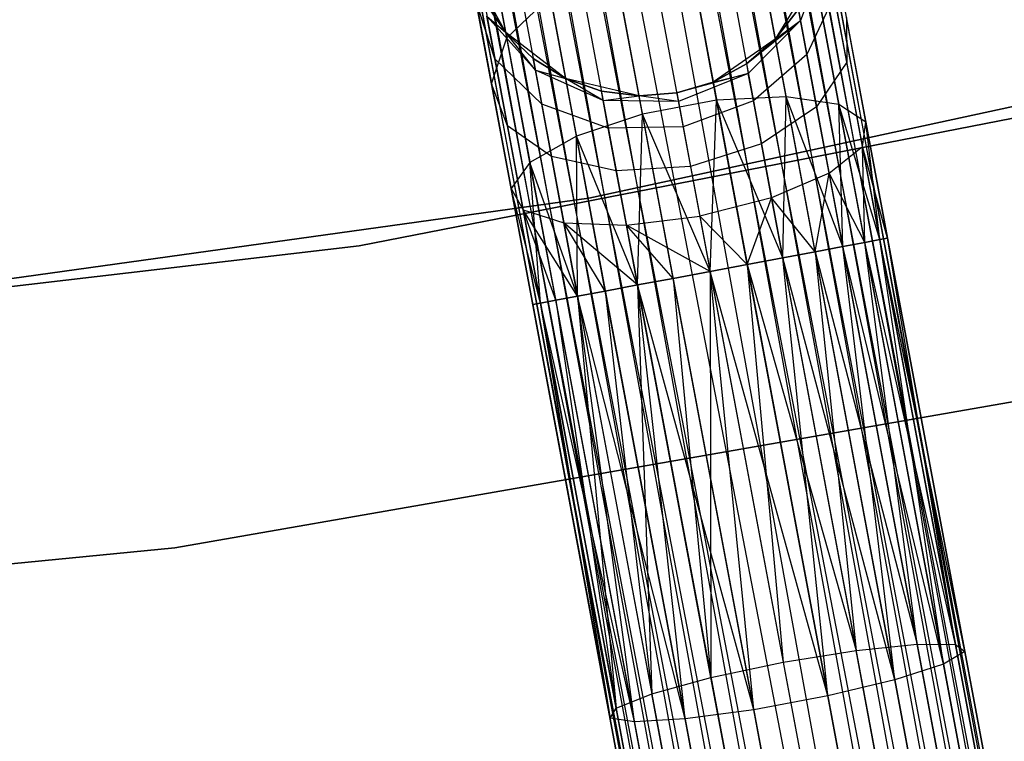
# Model space of a CAD drawing. Extents: x -102 to 102, y -101 to 102.
# Tile 280 of 481: x 7.7 to 13.13, y -63.99 to -60.02. Entities that reach past the tile are written whole.
import ezdxf

# ---------------------------------------------------------------- set-up
doc = ezdxf.new("R2010")
doc.units = 0
doc.header["$LTSCALE"] = 25.4
doc.layers.get('0').update_dxf_attribs({"linetype": 'CONTINUOUS'})

# ---------------------------------------------------------------- blocks, each defined once
blk = doc.blocks.new('NL2500011659_STL')
at = {"color": 0}
for p, q in [((15.8272, -79.0952, -7.3955), (8.9158, -42.3587, -7.191)), ((8.9158, -42.3587, -7.191), (15.7009, -79.1189, -7)), ((8.9158, -42.3587, -7.191), (15.7009, -79.1189, -7)), ((15.8272, -79.0952, -7.3955), (8.9158, -42.3587, -7.191)), ((8.9158, -42.3587, -7.809), (15.7845, -79.1032, -7.809)), ((8.9158, -42.3587, -7.809), (15.7845, -79.1032, -7.809)), ((8.9585, -42.3508, -7.3955), (15.8272, -79.0952, -7.3955)), ((8.9585, -42.3508, -7.6045), (15.8272, -79.0952, -7.3955)), ((15.7845, -79.1032, -7.809), (8.9585, -42.3508, -7.6045)), ((8.9585, -42.3508, -7.6045), (15.8272, -79.0952, -7.3955)), ((8.9585, -42.3508, -7.3955), (15.8272, -79.0952, -7.3955)), ((15.7845, -79.1032, -7.809), (8.9585, -42.3508, -7.6045)), ((8.5587, -42.4255, -6.691), (15.4274, -79.17, -6.691)), ((8.5587, -42.4255, -6.691), (15.4274, -79.17, -6.691)), ((15.2494, -79.2032, -8.4135), (8.5587, -42.4255, -8.309)), ((8.5587, -42.4255, -8.309), (15.5801, -79.1414, -8.1691)), ((8.5587, -42.4255, -8.309), (15.5801, -79.1414, -8.1691)), ((15.2494, -79.2032, -8.4135), (8.5587, -42.4255, -8.309)), ((15.7009, -79.1189, -7), (8.7114, -42.3969, -6.8309)), ((8.7114, -42.3969, -6.8309), (15.4274, -79.17, -6.691)), ((8.7114, -42.3969, -6.8309), (15.4274, -79.17, -6.691)), ((15.7009, -79.1189, -7), (8.7114, -42.3969, -6.8309)), ((8.7114, -42.3969, -8.1691), (15.5801, -79.1414, -8.1691)), ((8.7114, -42.3969, -8.1691), (15.5801, -79.1414, -8.1691)), ((8.8322, -42.3744, -7), (15.7009, -79.1189, -7)), ((8.8322, -42.3744, -7), (15.7009, -79.1189, -7)), ((15.5801, -79.1414, -8.1691), (8.8322, -42.3744, -8)), ((8.8322, -42.3744, -8), (15.7845, -79.1032, -7.809)), ((8.8322, -42.3744, -8), (15.7845, -79.1032, -7.809)), ((15.5801, -79.1414, -8.1691), (8.8322, -42.3744, -8)), ((15.4274, -79.17, -6.691), (8.3807, -42.4588, -6.5865)), ((8.3807, -42.4588, -6.5865), (15.054, -79.2398, -6.5218)), ((8.3807, -42.4588, -6.5865), (15.054, -79.2398, -6.5218)), ((15.4274, -79.17, -6.691), (8.3807, -42.4588, -6.5865)), ((8.3807, -42.4588, -8.4135), (15.2494, -79.2032, -8.4135)), ((8.3807, -42.4588, -8.4135), (15.2494, -79.2032, -8.4135)), ((7.9809, -42.5335, -6.5), (14.8496, -79.278, -6.5)), ((7.9809, -42.5335, -6.5), (14.8496, -79.278, -6.5)), ((7.9809, -42.5335, -8.5), (14.8496, -79.278, -8.5)), ((7.9809, -42.5335, -8.5), (14.8496, -79.278, -8.5)), ((8.1853, -42.4953, -6.5218), (15.054, -79.2398, -6.5218)), ((8.1853, -42.4953, -6.5218), (15.054, -79.2398, -6.5218)), ((8.1853, -42.4953, -8.4782), (14.8496, -79.278, -8.5)), ((8.1853, -42.4953, -8.4782), (14.8496, -79.278, -8.5)), ((8.1853, -42.4953, -8.4782), (15.2494, -79.2032, -8.4135)), ((8.1853, -42.4953, -8.4782), (15.2494, -79.2032, -8.4135)), ((14.4498, -79.3527, -8.4135), (7.7765, -42.5717, -8.4782)), ((7.7765, -42.5717, -8.4782), (14.8496, -79.278, -8.5)), ((14.4498, -79.3527, -8.4135), (7.7765, -42.5717, -8.4782)), ((7.7765, -42.5717, -6.5218), (14.6453, -79.3162, -6.5218)), ((7.7765, -42.5717, -6.5218), (14.6453, -79.3162, -6.5218)), ((7.7765, -42.5717, -8.4782), (14.8496, -79.278, -8.5)), ((14.1191, -79.4145, -8.1691), (7.4031, -42.6415, -8.309)), ((7.4031, -42.6415, -8.309), (14.4498, -79.3527, -8.4135)), ((7.4031, -42.6415, -8.309), (14.4498, -79.3527, -8.4135)), ((14.1191, -79.4145, -8.1691), (7.4031, -42.6415, -8.309)), ((7.4031, -42.6415, -6.691), (14.2719, -79.386, -6.691)), ((7.4031, -42.6415, -6.691), (14.2719, -79.386, -6.691)), ((7.5811, -42.6082, -8.4135), (14.4498, -79.3527, -8.4135)), ((7.5811, -42.6082, -8.4135), (14.4498, -79.3527, -8.4135)), ((14.6453, -79.3162, -6.5218), (7.5811, -42.6082, -6.5865)), ((7.5811, -42.6082, -6.5865), (14.2719, -79.386, -6.691)), ((7.5811, -42.6082, -6.5865), (14.2719, -79.386, -6.691)), ((14.6453, -79.3162, -6.5218), (7.5811, -42.6082, -6.5865)), ((13.9148, -79.4527, -7.809), (7.1296, -42.6926, -8)), ((7.1296, -42.6926, -8), (14.1191, -79.4145, -8.1691)), ((7.1296, -42.6926, -8), (14.1191, -79.4145, -8.1691)), ((13.9148, -79.4527, -7.809), (7.1296, -42.6926, -8)), ((7.1296, -42.6926, -7), (13.9984, -79.4371, -7)), ((7.1296, -42.6926, -7), (13.9984, -79.4371, -7)), ((7.2504, -42.67, -8.1691), (14.1191, -79.4145, -8.1691)), ((7.2504, -42.67, -8.1691), (14.1191, -79.4145, -8.1691)), ((14.2719, -79.386, -6.691), (7.2504, -42.67, -6.8309)), ((7.2504, -42.67, -6.8309), (13.9984, -79.4371, -7)), ((7.2504, -42.67, -6.8309), (13.9984, -79.4371, -7)), ((14.2719, -79.386, -6.691), (7.2504, -42.67, -6.8309)), ((13.872, -79.4607, -7.3955), (7.0033, -42.7162, -7.6045)), ((7.0033, -42.7162, -7.3955), (13.872, -79.4607, -7.3955)), ((13.872, -79.4607, -7.3955), (7.0033, -42.7162, -7.6045)), ((7.0033, -42.7162, -7.6045), (13.9148, -79.4527, -7.809)), ((7.0033, -42.7162, -7.6045), (13.9148, -79.4527, -7.809)), ((7.0033, -42.7162, -7.3955), (13.872, -79.4607, -7.3955)), ((7.046, -42.7083, -7.809), (13.9148, -79.4527, -7.809)), ((7.046, -42.7083, -7.809), (13.9148, -79.4527, -7.809)), ((13.9984, -79.4371, -7), (7.046, -42.7083, -7.191)), ((7.046, -42.7083, -7.191), (13.872, -79.4607, -7.3955)), ((7.046, -42.7083, -7.191), (13.872, -79.4607, -7.3955)), ((13.9984, -79.4371, -7), (7.046, -42.7083, -7.191)), ((10.3876, -60.1213, -307.4774), (10.286, -59.5776, -308.0305)), ((10.3876, -60.1213, -307.4774), (10.286, -59.5776, -308.0305)), ((11.5442, -60.4637, -306.6676), (11.3916, -59.6477, -307.0906)), ((11.5442, -60.4637, -306.6676), (11.3916, -59.6477, -307.0906)), ((11.9272, -60.4453, -306.8285), (11.7833, -59.6756, -307.2274)), ((11.9272, -60.4453, -306.8285), (11.7833, -59.6756, -307.2274)), ((12.1482, -59.651, -308.9774), (12.0068, -60.0258, -309.0887)), ((12.1482, -59.651, -308.9774), (12.0068, -60.0258, -309.0887)), ((10.382, -60.0913, -314), (10.183, -59.7261, -314)), ((10.382, -60.0913, -314), (10.183, -59.7261, -314)), ((11.1354, -60.5402, -306.6676), (10.9829, -59.7241, -307.0906)), ((11.1354, -60.5402, -306.6676), (10.9829, -59.7241, -307.0906)), ((12.0845, -59.773, -314), (11.8678, -60.1279, -314)), ((12.0845, -59.773, -314), (11.8678, -60.1279, -314)), ((12.2182, -60.4881, -307.1223), (12.0902, -59.803, -307.4774)), ((12.2182, -60.4881, -307.1223), (12.0902, -59.803, -307.4774)), ((10.3876, -60.1213, -307.4774), (10.6277, -59.8916, -307.2274)), ((10.3876, -60.1213, -307.4774), (10.6277, -59.8916, -307.2274)), ((10.7716, -60.6613, -306.8285), (10.6277, -59.8916, -307.2274)), ((10.7716, -60.6613, -306.8285), (10.6277, -59.8916, -307.2274)), ((12.1924, -59.8871, -308.5061), (12.0415, -60.2117, -308.7177)), ((12.1924, -59.8871, -308.5061), (12.0415, -60.2117, -308.7177)), ((12.2611, -60.2548, -308.132), (12.1924, -59.8871, -308.5061)), ((12.2611, -60.2548, -308.132), (12.1924, -59.8871, -308.5061)), ((10.3226, -60.2366, -308.5061), (10.2184, -59.9157, -308.263)), ((10.304, -60.3734, -307.7974), (10.2184, -59.9157, -308.263)), ((10.3226, -60.2366, -308.5061), (10.2184, -59.9157, -308.263)), ((10.304, -60.3734, -307.7974), (10.2184, -59.9157, -308.263)), ((10.2633, -59.9191, -309.5), (10.382, -60.0913, -309.5)), ((10.382, -60.0913, -314), (10.2633, -59.9191, -309.5)), ((10.2633, -59.9191, -309.5), (10.382, -60.0913, -309.5)), ((10.382, -60.0913, -314), (10.2633, -59.9191, -309.5)), ((10.5458, -60.299, -309.0887), (10.2785, -60.0005, -308.9774)), ((10.2785, -60.0005, -308.9774), (10.382, -60.0913, -309.5)), ((10.2785, -60.0005, -308.9774), (10.382, -60.0913, -309.5)), ((10.3226, -60.2366, -308.5061), (10.2785, -60.0005, -308.9774)), ((10.5458, -60.299, -309.0887), (10.2785, -60.0005, -308.9774)), ((10.3226, -60.2366, -308.5061), (10.2785, -60.0005, -308.9774)), ((11.8678, -60.1279, -309.5), (11.9948, -59.9618, -309.5)), ((11.9948, -59.9618, -309.5), (11.8678, -60.1279, -314)), ((11.9948, -59.9618, -309.5), (11.8678, -60.1279, -314)), ((11.8678, -60.1279, -309.5), (11.9948, -59.9618, -309.5)), ((12.0068, -60.0258, -309.0887), (11.9948, -59.9618, -309.5)), ((12.0068, -60.0258, -309.0887), (11.9948, -59.9618, -309.5)), ((10.8409, -61.0029, -316), (15.3689, -60.0234, -316)), ((15.3689, -60.0234, -315), (10.8409, -61.0029, -315)), ((10.8409, -61.0029, -316), (15.3689, -60.0234, -316)), ((15.3689, -60.0234, -315), (10.8409, -61.0029, -315)), ((11.7091, -60.2639, -309.5), (12.0068, -60.0258, -309.0887)), ((11.7091, -60.2639, -309.5), (12.0068, -60.0258, -309.0887)), ((11.7188, -60.3162, -309.1643), (12.0068, -60.0258, -309.0887)), ((11.7188, -60.3162, -309.1643), (12.0068, -60.0258, -309.0887)), ((11.8678, -60.1279, -309.5), (12.0068, -60.0258, -309.0887)), ((11.8678, -60.1279, -309.5), (12.0068, -60.0258, -309.0887)), ((12.0415, -60.2117, -308.7177), (12.0068, -60.0258, -309.0887)), ((12.0415, -60.2117, -308.7177), (12.0068, -60.0258, -309.0887)), ((12.2592, -60.0079, -307.7974), (12.2611, -60.2548, -308.132)), ((12.367, -60.5846, -307.4985), (12.2592, -60.0079, -307.7974)), ((12.367, -60.5846, -307.4985), (12.2592, -60.0079, -307.7974)), ((12.2592, -60.0079, -307.7974), (12.2611, -60.2548, -308.132)), ((10.7123, -60.3439, -314), (10.382, -60.0913, -314)), ((10.5458, -60.299, -309.0887), (10.382, -60.0913, -309.5)), ((10.382, -60.0913, -309.5), (10.5338, -60.2349, -309.5)), ((10.5458, -60.299, -309.0887), (10.382, -60.0913, -309.5)), ((10.5338, -60.2349, -309.5), (10.382, -60.0913, -314)), ((10.7123, -60.3439, -314), (10.382, -60.0913, -314)), ((10.5338, -60.2349, -309.5), (10.382, -60.0913, -314)), ((10.382, -60.0913, -309.5), (10.5338, -60.2349, -309.5)), ((10.382, -60.0913, -309.5), (10.382, -60.0913, -314)), ((10.382, -60.0913, -309.5), (10.382, -60.0913, -314)), ((10.304, -60.3734, -307.7974), (10.3876, -60.1213, -307.4774)), ((10.304, -60.3734, -307.7974), (10.3876, -60.1213, -307.4774)), ((10.5157, -60.8063, -307.1223), (10.3876, -60.1213, -307.4774)), ((10.5157, -60.8063, -307.1223), (10.3876, -60.1213, -307.4774)), ((11.8678, -60.1279, -314), (11.5255, -60.3639, -314)), ((11.8678, -60.1279, -314), (11.5255, -60.3639, -314)), ((11.7091, -60.2639, -309.5), (11.8678, -60.1279, -309.5)), ((11.8678, -60.1279, -314), (11.7091, -60.2639, -309.5)), ((11.7091, -60.2639, -309.5), (11.8678, -60.1279, -309.5)), ((11.8678, -60.1279, -314), (11.7091, -60.2639, -309.5)), ((11.8678, -60.1279, -309.5), (11.8678, -60.1279, -314)), ((11.8678, -60.1279, -309.5), (11.8678, -60.1279, -314)), ((12.0415, -60.2117, -308.7177), (11.7472, -60.4678, -308.8614)), ((12.0415, -60.2117, -308.7177), (11.7472, -60.4678, -308.8614)), ((12.0956, -60.5011, -308.4233), (12.0415, -60.2117, -308.7177)), ((12.0956, -60.5011, -308.4233), (12.0415, -60.2117, -308.7177)), ((10.5806, -60.4848, -308.7177), (10.3226, -60.2366, -308.5061)), ((10.3914, -60.6043, -308.132), (10.3226, -60.2366, -308.5061)), ((10.5806, -60.4848, -308.7177), (10.3226, -60.2366, -308.5061)), ((10.3914, -60.6043, -308.132), (10.3226, -60.2366, -308.5061)), ((10.5458, -60.299, -309.0887), (10.5338, -60.2349, -309.5)), ((10.5338, -60.2349, -309.5), (10.7123, -60.3439, -309.5)), ((10.5458, -60.299, -309.0887), (10.5338, -60.2349, -309.5)), ((10.7123, -60.3439, -314), (10.5338, -60.2349, -309.5)), ((10.5338, -60.2349, -309.5), (10.7123, -60.3439, -309.5)), ((10.7123, -60.3439, -314), (10.5338, -60.2349, -309.5)), ((11.5255, -60.3639, -309.5), (11.7091, -60.2639, -309.5)), ((11.7091, -60.2639, -309.5), (11.5255, -60.3639, -314)), ((11.7091, -60.2639, -309.5), (11.5255, -60.3639, -314)), ((11.5255, -60.3639, -309.5), (11.7091, -60.2639, -309.5)), ((11.7091, -60.2639, -309.5), (11.7188, -60.3162, -309.1643)), ((11.7091, -60.2639, -309.5), (11.7188, -60.3162, -309.1643)), ((12.2611, -60.2548, -308.132), (12.0956, -60.5011, -308.4233)), ((12.2611, -60.2548, -308.132), (12.0956, -60.5011, -308.4233)), ((12.3477, -60.7182, -307.8918), (12.2611, -60.2548, -308.132)), ((12.3477, -60.7182, -307.8918), (12.2611, -60.2548, -308.132)), ((10.9192, -60.4656, -309.1643), (10.5458, -60.299, -309.0887)), ((10.5458, -60.299, -309.0887), (10.7123, -60.3439, -309.5)), ((10.5458, -60.299, -309.0887), (10.7123, -60.3439, -309.5)), ((10.5806, -60.4848, -308.7177), (10.5458, -60.299, -309.0887)), ((10.9192, -60.4656, -309.1643), (10.5458, -60.299, -309.0887)), ((10.5806, -60.4848, -308.7177), (10.5458, -60.299, -309.0887)), ((11.7188, -60.3162, -309.1643), (11.3251, -60.4236, -309.5)), ((11.7188, -60.3162, -309.1643), (11.3251, -60.4236, -309.5)), ((11.7188, -60.3162, -309.1643), (11.3341, -60.4717, -309.191)), ((11.7188, -60.3162, -309.1643), (11.3341, -60.4717, -309.191)), ((11.5255, -60.3639, -309.5), (11.7188, -60.3162, -309.1643)), ((11.5255, -60.3639, -309.5), (11.7188, -60.3162, -309.1643)), ((11.7472, -60.4678, -308.8614), (11.7188, -60.3162, -309.1643)), ((11.7472, -60.4678, -308.8614), (11.7188, -60.3162, -309.1643)), ((14.1795, -60.3665, -308.5), (9.574, -61.2649, -308.5)), ((9.574, -61.2649, -318), (14.1795, -60.3665, -318)), ((9.574, -61.2649, -318), (14.1795, -60.3665, -318)), ((14.1795, -60.3665, -308.5), (9.574, -61.2649, -308.5)), ((10.3914, -60.6043, -308.132), (10.304, -60.3734, -307.7974)), ((10.4118, -60.9501, -307.4985), (10.304, -60.3734, -307.7974)), ((10.3914, -60.6043, -308.132), (10.304, -60.3734, -307.7974)), ((10.4118, -60.9501, -307.4985), (10.304, -60.3734, -307.7974)), ((11.1167, -60.4403, -314), (10.7123, -60.3439, -314)), ((10.9192, -60.4656, -309.1643), (10.7123, -60.3439, -309.5)), ((10.7123, -60.3439, -309.5), (10.9094, -60.4134, -309.5)), ((10.9192, -60.4656, -309.1643), (10.7123, -60.3439, -309.5)), ((10.9094, -60.4134, -309.5), (10.7123, -60.3439, -314)), ((11.1167, -60.4403, -314), (10.7123, -60.3439, -314)), ((10.9094, -60.4134, -309.5), (10.7123, -60.3439, -314)), ((10.7123, -60.3439, -309.5), (10.9094, -60.4134, -309.5)), ((10.7123, -60.3439, -309.5), (10.7123, -60.3439, -314)), ((10.7123, -60.3439, -309.5), (10.7123, -60.3439, -314)), ((11.5255, -60.3639, -314), (11.3251, -60.4236, -314)), ((11.3251, -60.4236, -309.5), (11.5255, -60.3639, -309.5)), ((11.3251, -60.4236, -309.5), (11.5255, -60.3639, -309.5)), ((11.5255, -60.3639, -314), (11.3251, -60.4236, -314)), ((11.5255, -60.3639, -309.5), (11.5255, -60.3639, -314)), ((11.5255, -60.3639, -309.5), (11.5255, -60.3639, -314)), ((10.9192, -60.4656, -309.1643), (10.9094, -60.4134, -309.5)), ((10.9094, -60.4134, -309.5), (11.1167, -60.4403, -309.5)), ((10.9192, -60.4656, -309.1643), (10.9094, -60.4134, -309.5)), ((11.1167, -60.4403, -314), (10.9094, -60.4134, -309.5)), ((10.9094, -60.4134, -309.5), (11.1167, -60.4403, -309.5)), ((11.1167, -60.4403, -314), (10.9094, -60.4134, -309.5)), ((10.9192, -60.4656, -309.1643), (11.1167, -60.4403, -309.5)), ((10.9192, -60.4656, -309.1643), (11.1167, -60.4403, -309.5)), ((11.3251, -60.4236, -314), (11.1167, -60.4403, -314)), ((11.1167, -60.4403, -309.5), (11.3251, -60.4236, -309.5)), ((11.1167, -60.4403, -309.5), (11.3251, -60.4236, -309.5)), ((11.3251, -60.4236, -314), (11.1167, -60.4403, -314)), ((11.3341, -60.4717, -309.191), (11.1167, -60.4403, -309.5)), ((11.3341, -60.4717, -309.191), (11.1167, -60.4403, -309.5)), ((11.1167, -60.4403, -309.5), (11.1167, -60.4403, -314)), ((11.1167, -60.4403, -309.5), (11.1167, -60.4403, -314)), ((11.3251, -60.4236, -309.5), (11.3341, -60.4717, -309.191)), ((11.3251, -60.4236, -309.5), (11.3341, -60.4717, -309.191)), ((11.3251, -60.4236, -309.5), (11.3251, -60.4236, -314)), ((11.3251, -60.4236, -309.5), (11.3251, -60.4236, -314)), ((10.9476, -60.6173, -308.8614), (10.5806, -60.4848, -308.7177)), ((10.6347, -60.7742, -308.4233), (10.5806, -60.4848, -308.7177)), ((10.9476, -60.6173, -308.8614), (10.5806, -60.4848, -308.7177)), ((10.6347, -60.7742, -308.4233), (10.5806, -60.4848, -308.7177)), ((11.3341, -60.4717, -309.191), (10.9192, -60.4656, -309.1643)), ((10.9476, -60.6173, -308.8614), (10.9192, -60.4656, -309.1643)), ((11.3341, -60.4717, -309.191), (10.9192, -60.4656, -309.1643)), ((10.9476, -60.6173, -308.8614), (10.9192, -60.4656, -309.1643)), ((11.5442, -60.4637, -306.6676), (11.1354, -60.5402, -306.6676)), ((11.5442, -60.4637, -306.6676), (11.1354, -60.5402, -306.6676)), ((11.3341, -60.4717, -309.191), (11.3602, -60.6113, -308.9122)), ((11.3341, -60.4717, -309.191), (11.3602, -60.6113, -308.9122)), ((11.7472, -60.4678, -308.8614), (11.3602, -60.6113, -308.9122)), ((11.7472, -60.4678, -308.8614), (11.3602, -60.6113, -308.9122)), ((11.5089, -61.4066, -306.5), (11.5442, -60.4637, -306.6676)), ((11.5089, -61.4066, -306.5), (11.5442, -60.4637, -306.6676)), ((11.9272, -60.4453, -306.8285), (11.5442, -60.4637, -306.6676)), ((11.9272, -60.4453, -306.8285), (11.5442, -60.4637, -306.6676)), ((11.7133, -61.3684, -306.5219), (11.5442, -60.4637, -306.6676)), ((11.7133, -61.3684, -306.5219), (11.5442, -60.4637, -306.6676)), ((11.9087, -61.3318, -306.5865), (11.5442, -60.4637, -306.6676)), ((11.9087, -61.3318, -306.5865), (11.5442, -60.4637, -306.6676)), ((11.7914, -60.7041, -308.621), (11.7472, -60.4678, -308.8614)), ((11.7914, -60.7041, -308.621), (11.7472, -60.4678, -308.8614)), ((11.9087, -61.3318, -306.5865), (11.9272, -60.4453, -306.8285)), ((11.9087, -61.3318, -306.5865), (11.9272, -60.4453, -306.8285)), ((12.0867, -61.2986, -306.691), (11.9272, -60.4453, -306.8285)), ((12.0867, -61.2986, -306.691), (11.9272, -60.4453, -306.8285)), ((12.2394, -61.27, -306.8309), (11.9272, -60.4453, -306.8285)), ((12.2394, -61.27, -306.8309), (11.9272, -60.4453, -306.8285)), ((12.2182, -60.4881, -307.1223), (11.9272, -60.4453, -306.8285)), ((12.2182, -60.4881, -307.1223), (11.9272, -60.4453, -306.8285)), ((12.2394, -61.27, -306.8309), (12.2182, -60.4881, -307.1223)), ((12.3602, -61.2474, -307), (12.2182, -60.4881, -307.1223)), ((12.2394, -61.27, -306.8309), (12.2182, -60.4881, -307.1223)), ((12.3602, -61.2474, -307), (12.2182, -60.4881, -307.1223)), ((12.4437, -61.2318, -307.191), (12.2182, -60.4881, -307.1223)), ((12.4437, -61.2318, -307.191), (12.2182, -60.4881, -307.1223)), ((12.367, -60.5846, -307.4985), (12.2182, -60.4881, -307.1223)), ((12.367, -60.5846, -307.4985), (12.2182, -60.4881, -307.1223)), ((11.1354, -60.5402, -306.6676), (10.7716, -60.6613, -306.8285)), ((11.1354, -60.5402, -306.6676), (10.7716, -60.6613, -306.8285)), ((11.1091, -61.4813, -306.5865), (11.1354, -60.5402, -306.6676)), ((11.1091, -61.4813, -306.5865), (11.1354, -60.5402, -306.6676)), ((11.3045, -61.4448, -306.5219), (11.1354, -60.5402, -306.6676)), ((11.3045, -61.4448, -306.5219), (11.1354, -60.5402, -306.6676)), ((11.5089, -61.4066, -306.5), (11.1354, -60.5402, -306.6676)), ((11.5089, -61.4066, -306.5), (11.1354, -60.5402, -306.6676)), ((12.0956, -60.5011, -308.4233), (11.7914, -60.7041, -308.621)), ((12.0956, -60.5011, -308.4233), (11.7914, -60.7041, -308.621)), ((12.1638, -60.8658, -308.2343), (12.0956, -60.5011, -308.4233)), ((12.1638, -60.8658, -308.2343), (12.0956, -60.5011, -308.4233)), ((10.6347, -60.7742, -308.4233), (10.3914, -60.6043, -308.132)), ((10.478, -61.0677, -307.8918), (10.3914, -60.6043, -308.132)), ((10.6347, -60.7742, -308.4233), (10.3914, -60.6043, -308.132)), ((10.478, -61.0677, -307.8918), (10.3914, -60.6043, -308.132)), ((12.3477, -60.7182, -307.8918), (12.367, -60.5846, -307.4985)), ((12.3477, -60.7182, -307.8918), (12.367, -60.5846, -307.4985)), ((12.4865, -61.2238, -307.6045), (12.367, -60.5846, -307.4985)), ((12.4865, -61.2238, -307.3955), (12.367, -60.5846, -307.4985)), ((12.4437, -61.2318, -307.191), (12.367, -60.5846, -307.4985)), ((12.4865, -61.2238, -307.3955), (12.367, -60.5846, -307.4985)), ((12.4437, -61.2318, -307.191), (12.367, -60.5846, -307.4985)), ((12.4865, -61.2238, -307.6045), (12.367, -60.5846, -307.4985)), ((11.3602, -60.6113, -308.9122), (10.9476, -60.6173, -308.8614)), ((11.3602, -60.6113, -308.9122), (10.9476, -60.6173, -308.8614)), ((10.9917, -60.8536, -308.621), (10.9476, -60.6173, -308.8614)), ((10.9917, -60.8536, -308.621), (10.9476, -60.6173, -308.8614)), ((11.3602, -60.6113, -308.9122), (11.4009, -60.8288, -308.691)), ((11.3602, -60.6113, -308.9122), (11.4009, -60.8288, -308.691)), ((10.7716, -60.6613, -306.8285), (10.5157, -60.8063, -307.1223)), ((10.7716, -60.6613, -306.8285), (10.5157, -60.8063, -307.1223)), ((10.7784, -61.5431, -306.8309), (10.7716, -60.6613, -306.8285)), ((10.9311, -61.5146, -306.691), (10.7716, -60.6613, -306.8285)), ((10.7784, -61.5431, -306.8309), (10.7716, -60.6613, -306.8285)), ((10.9311, -61.5146, -306.691), (10.7716, -60.6613, -306.8285)), ((11.1091, -61.4813, -306.5865), (10.7716, -60.6613, -306.8285)), ((11.1091, -61.4813, -306.5865), (10.7716, -60.6613, -306.8285)), ((11.7914, -60.7041, -308.621), (11.4009, -60.8288, -308.691)), ((11.7914, -60.7041, -308.621), (11.4009, -60.8288, -308.691)), ((11.847, -61.0018, -308.4667), (11.7914, -60.7041, -308.621)), ((11.847, -61.0018, -308.4667), (11.7914, -60.7041, -308.621)), ((12.1638, -60.8658, -308.2343), (12.3477, -60.7182, -307.8918)), ((12.1638, -60.8658, -308.2343), (12.3477, -60.7182, -307.8918)), ((12.4865, -61.2238, -307.6045), (12.3477, -60.7182, -307.8918)), ((12.4437, -61.2318, -307.809), (12.3477, -60.7182, -307.8918)), ((12.4865, -61.2238, -307.6045), (12.3477, -60.7182, -307.8918)), ((12.4437, -61.2318, -307.809), (12.3477, -60.7182, -307.8918)), ((12.3602, -61.2474, -308), (12.3477, -60.7182, -307.8918)), ((12.3602, -61.2474, -308), (12.3477, -60.7182, -307.8918)), ((10.5157, -60.8063, -307.1223), (10.4118, -60.9501, -307.4985)), ((10.5157, -60.8063, -307.1223), (10.4118, -60.9501, -307.4985)), ((10.574, -61.5813, -307.191), (10.5157, -60.8063, -307.1223)), ((10.6576, -61.5657, -307), (10.5157, -60.8063, -307.1223)), ((10.574, -61.5813, -307.191), (10.5157, -60.8063, -307.1223)), ((10.6576, -61.5657, -307), (10.5157, -60.8063, -307.1223)), ((10.7784, -61.5431, -306.8309), (10.5157, -60.8063, -307.1223)), ((10.7784, -61.5431, -306.8309), (10.5157, -60.8063, -307.1223)), ((10.9917, -60.8536, -308.621), (10.6347, -60.7742, -308.4233)), ((10.7028, -61.1389, -308.2343), (10.6347, -60.7742, -308.4233)), ((10.9917, -60.8536, -308.621), (10.6347, -60.7742, -308.4233)), ((10.7028, -61.1389, -308.2343), (10.6347, -60.7742, -308.4233)), ((11.4009, -60.8288, -308.691), (10.9917, -60.8536, -308.621)), ((11.4009, -60.8288, -308.691), (10.9917, -60.8536, -308.621)), ((11.0474, -61.1513, -308.4667), (10.9917, -60.8536, -308.621)), ((11.0474, -61.1513, -308.4667), (10.9917, -60.8536, -308.621)), ((11.4009, -60.8288, -308.691), (11.4521, -61.1028, -308.549)), ((11.4009, -60.8288, -308.691), (11.4521, -61.1028, -308.549)), ((12.1638, -60.8658, -308.2343), (11.847, -61.0018, -308.4667)), ((12.1638, -60.8658, -308.2343), (11.847, -61.0018, -308.4667)), ((12.0867, -61.2986, -308.309), (12.1638, -60.8658, -308.2343)), ((12.0867, -61.2986, -308.309), (12.1638, -60.8658, -308.2343)), ((12.3602, -61.2474, -308), (12.1638, -60.8658, -308.2343)), ((12.2394, -61.27, -308.1691), (12.1638, -60.8658, -308.2343)), ((12.3602, -61.2474, -308), (12.1638, -60.8658, -308.2343)), ((12.2394, -61.27, -308.1691), (12.1638, -60.8658, -308.2343)), ((10.5313, -61.5893, -307.3955), (10.4118, -60.9501, -307.4985)), ((10.5313, -61.5893, -307.6045), (10.4118, -60.9501, -307.4985)), ((10.574, -61.5813, -307.809), (10.4118, -60.9501, -307.4985)), ((10.4118, -60.9501, -307.4985), (10.478, -61.0677, -307.8918)), ((10.574, -61.5813, -307.809), (10.4118, -60.9501, -307.4985)), ((10.5313, -61.5893, -307.6045), (10.4118, -60.9501, -307.4985)), ((10.5313, -61.5893, -307.3955), (10.4118, -60.9501, -307.4985)), ((10.574, -61.5813, -307.191), (10.4118, -60.9501, -307.4985)), ((10.574, -61.5813, -307.191), (10.4118, -60.9501, -307.4985)), ((10.4118, -60.9501, -307.4985), (10.478, -61.0677, -307.8918)), ((6.2524, -61.6414, -316), (10.8409, -61.0029, -316)), ((10.8409, -61.0029, -315), (6.2524, -61.6414, -315)), ((6.2524, -61.6414, -316), (10.8409, -61.0029, -316)), ((10.8409, -61.0029, -315), (6.2524, -61.6414, -315)), ((10.8409, -61.0029, -316), (10.8409, -61.0029, -315)), ((10.8409, -61.0029, -316), (10.8409, -61.0029, -315)), ((11.847, -61.0018, -308.4667), (11.4521, -61.1028, -308.549)), ((11.847, -61.0018, -308.4667), (11.4521, -61.1028, -308.549)), ((11.7133, -61.3684, -308.4781), (11.847, -61.0018, -308.4667)), ((11.7133, -61.3684, -308.4781), (11.847, -61.0018, -308.4667)), ((12.0867, -61.2986, -308.309), (11.847, -61.0018, -308.4667)), ((12.0867, -61.2986, -308.309), (11.847, -61.0018, -308.4667)), ((11.9087, -61.3318, -308.4135), (11.847, -61.0018, -308.4667)), ((11.9087, -61.3318, -308.4135), (11.847, -61.0018, -308.4667)), ((10.7784, -61.5431, -308.1691), (10.478, -61.0677, -307.8918)), ((10.478, -61.0677, -307.8918), (10.7028, -61.1389, -308.2343)), ((10.6576, -61.5657, -308), (10.478, -61.0677, -307.8918)), ((10.7784, -61.5431, -308.1691), (10.478, -61.0677, -307.8918)), ((10.6576, -61.5657, -308), (10.478, -61.0677, -307.8918)), ((10.574, -61.5813, -307.809), (10.478, -61.0677, -307.8918)), ((10.574, -61.5813, -307.809), (10.478, -61.0677, -307.8918)), ((10.478, -61.0677, -307.8918), (10.7028, -61.1389, -308.2343)), ((11.1091, -61.4813, -308.4135), (10.7028, -61.1389, -308.2343)), ((10.7028, -61.1389, -308.2343), (11.0474, -61.1513, -308.4667)), ((10.9311, -61.5146, -308.309), (10.7028, -61.1389, -308.2343)), ((11.1091, -61.4813, -308.4135), (10.7028, -61.1389, -308.2343)), ((10.9311, -61.5146, -308.309), (10.7028, -61.1389, -308.2343)), ((10.7784, -61.5431, -308.1691), (10.7028, -61.1389, -308.2343)), ((10.7784, -61.5431, -308.1691), (10.7028, -61.1389, -308.2343)), ((10.7028, -61.1389, -308.2343), (11.0474, -61.1513, -308.4667)), ((11.0474, -61.1513, -308.4667), (11.4521, -61.1028, -308.549)), ((11.0474, -61.1513, -308.4667), (11.4521, -61.1028, -308.549)), ((11.4521, -61.1028, -308.549), (11.5089, -61.4066, -308.5)), ((11.7133, -61.3684, -308.4781), (11.4521, -61.1028, -308.549)), ((11.7133, -61.3684, -308.4781), (11.4521, -61.1028, -308.549)), ((11.4521, -61.1028, -308.549), (11.5089, -61.4066, -308.5)), ((11.5089, -61.4066, -308.5), (11.0474, -61.1513, -308.4667)), ((11.3045, -61.4448, -308.4781), (11.0474, -61.1513, -308.4667)), ((11.5089, -61.4066, -308.5), (11.0474, -61.1513, -308.4667)), ((11.3045, -61.4448, -308.4781), (11.0474, -61.1513, -308.4667)), ((11.1091, -61.4813, -308.4135), (11.0474, -61.1513, -308.4667)), ((11.1091, -61.4813, -308.4135), (11.0474, -61.1513, -308.4667)), ((12.3602, -61.2474, -307), (12.2394, -61.27, -306.8309)), ((12.2394, -61.27, -308.1691), (12.3602, -61.2474, -308)), ((12.3602, -61.2474, -307), (12.2394, -61.27, -306.8309)), ((12.2394, -61.27, -308.1691), (12.3602, -61.2474, -308)), ((12.4437, -61.2318, -307.191), (12.3602, -61.2474, -307)), ((12.3602, -61.2474, -308), (12.4437, -61.2318, -307.809)), ((12.4437, -61.2318, -307.191), (12.3602, -61.2474, -307)), ((12.3602, -61.2474, -308), (12.4437, -61.2318, -307.809)), ((12.6486, -63.4591, -306.7021), (12.3602, -61.2474, -307)), ((12.6486, -63.4591, -306.7021), (12.3602, -61.2474, -307)), ((12.8606, -63.4617, -307.0599), (12.3602, -61.2474, -307)), ((12.8606, -63.4617, -307.0599), (12.3602, -61.2474, -307)), ((12.7941, -63.5689, -307.8635), (12.3602, -61.2474, -308)), ((12.7941, -63.5689, -307.8635), (12.3602, -61.2474, -308)), ((12.4865, -61.2238, -307.3955), (12.4437, -61.2318, -307.191)), ((12.4437, -61.2318, -307.809), (12.4865, -61.2238, -307.6045)), ((12.4865, -61.2238, -307.3955), (12.4437, -61.2318, -307.191)), ((12.4437, -61.2318, -307.809), (12.4865, -61.2238, -307.6045)), ((12.8606, -63.4617, -307.0599), (12.4437, -61.2318, -307.191)), ((12.8606, -63.4617, -307.0599), (12.4437, -61.2318, -307.191)), ((12.9121, -63.5005, -307.4707), (12.4437, -61.2318, -307.809)), ((12.9121, -63.5005, -307.4707), (12.4437, -61.2318, -307.809)), ((12.7941, -63.5689, -307.8635), (12.4437, -61.2318, -307.809)), ((12.7941, -63.5689, -307.8635), (12.4437, -61.2318, -307.809)), ((12.8606, -63.4617, -307.0599), (12.4865, -61.2238, -307.3955)), ((12.8606, -63.4617, -307.0599), (12.4865, -61.2238, -307.3955)), ((12.9121, -63.5005, -307.4707), (12.4865, -61.2238, -307.3955)), ((12.9121, -63.5005, -307.4707), (12.4865, -61.2238, -307.6045)), ((12.9121, -63.5005, -307.4707), (12.4865, -61.2238, -307.3955)), ((12.9121, -63.5005, -307.4707), (12.4865, -61.2238, -307.6045)), ((9.574, -61.2649, -308.5), (4.9137, -61.8123, -308.5)), ((4.9137, -61.8123, -318), (9.574, -61.2649, -318)), ((4.9137, -61.8123, -318), (9.574, -61.2649, -318)), ((9.574, -61.2649, -308.5), (4.9137, -61.8123, -308.5)), ((9.574, -61.2649, -318), (9.574, -61.2649, -308.5)), ((9.574, -61.2649, -318), (9.574, -61.2649, -308.5)), ((11.9087, -61.3318, -308.4135), (12.0867, -61.2986, -308.309)), ((12.0867, -61.2986, -306.691), (11.9087, -61.3318, -306.5865)), ((12.0867, -61.2986, -306.691), (11.9087, -61.3318, -306.5865)), ((11.9087, -61.3318, -308.4135), (12.0867, -61.2986, -308.309)), ((12.2394, -61.27, -306.8309), (12.0867, -61.2986, -306.691)), ((12.0867, -61.2986, -308.309), (12.2394, -61.27, -308.1691)), ((12.2394, -61.27, -306.8309), (12.0867, -61.2986, -306.691)), ((12.0867, -61.2986, -308.309), (12.2394, -61.27, -308.1691)), ((12.0867, -61.2986, -306.691), (12.6486, -63.4591, -306.7021)), ((12.0867, -61.2986, -306.691), (12.6486, -63.4591, -306.7021)), ((12.0867, -61.2986, -306.691), (12.3127, -63.4932, -306.4594)), ((12.5272, -63.655, -308.1705), (12.0867, -61.2986, -308.309)), ((12.5272, -63.655, -308.1705), (12.0867, -61.2986, -308.309)), ((12.0867, -61.2986, -306.691), (12.3127, -63.4932, -306.4594)), ((12.6486, -63.4591, -306.7021), (12.2394, -61.27, -306.8309)), ((12.6486, -63.4591, -306.7021), (12.2394, -61.27, -306.8309)), ((12.7941, -63.5689, -307.8635), (12.2394, -61.27, -308.1691)), ((12.7941, -63.5689, -307.8635), (12.2394, -61.27, -308.1691)), ((12.5272, -63.655, -308.1705), (12.2394, -61.27, -308.1691)), ((12.5272, -63.655, -308.1705), (12.2394, -61.27, -308.1691)), ((11.7133, -61.3684, -308.4781), (11.9087, -61.3318, -308.4135)), ((11.9087, -61.3318, -306.5865), (11.7133, -61.3684, -306.5219)), ((11.9087, -61.3318, -306.5865), (11.7133, -61.3684, -306.5219)), ((11.7133, -61.3684, -308.4781), (11.9087, -61.3318, -308.4135)), ((12.5272, -63.655, -308.1705), (11.9087, -61.3318, -308.4135)), ((12.5272, -63.655, -308.1705), (11.9087, -61.3318, -308.4135)), ((12.1573, -63.744, -308.3385), (11.9087, -61.3318, -308.4135)), ((12.1573, -63.744, -308.3385), (11.9087, -61.3318, -308.4135)), ((11.9087, -61.3318, -306.5865), (12.3127, -63.4932, -306.4594)), ((11.9087, -61.3318, -306.5865), (12.3127, -63.4932, -306.4594)), ((11.3045, -61.4448, -308.4781), (11.5089, -61.4066, -308.5)), ((11.5089, -61.4066, -306.5), (11.3045, -61.4448, -306.5219)), ((11.3045, -61.4448, -308.4781), (11.5089, -61.4066, -308.5)), ((11.5089, -61.4066, -306.5), (11.3045, -61.4448, -306.5219)), ((11.5089, -61.4066, -308.5), (11.7133, -61.3684, -308.4781)), ((11.7133, -61.3684, -306.5219), (11.5089, -61.4066, -306.5)), ((11.7133, -61.3684, -306.5219), (11.5089, -61.4066, -306.5)), ((11.5089, -61.4066, -308.5), (11.7133, -61.3684, -308.4781)), ((12.1573, -63.744, -308.3385), (11.5089, -61.4066, -308.5)), ((12.1573, -63.744, -308.3385), (11.5089, -61.4066, -308.5)), ((11.7486, -63.8204, -308.3385), (11.5089, -61.4066, -308.5)), ((11.7486, -63.8204, -308.3385), (11.5089, -61.4066, -308.5)), ((11.5089, -61.4066, -306.5), (11.9111, -63.5582, -306.3735)), ((11.5089, -61.4066, -306.5), (11.9111, -63.5582, -306.3735)), ((11.5089, -61.4066, -306.5), (11.5131, -63.6427, -306.4594)), ((11.5089, -61.4066, -306.5), (11.5131, -63.6427, -306.4594)), ((12.1573, -63.744, -308.3385), (11.7133, -61.3684, -308.4781)), ((12.1573, -63.744, -308.3385), (11.7133, -61.3684, -308.4781)), ((11.7133, -61.3684, -306.5219), (12.3127, -63.4932, -306.4594)), ((11.7133, -61.3684, -306.5219), (12.3127, -63.4932, -306.4594)), ((11.7133, -61.3684, -306.5219), (11.9111, -63.5582, -306.3735)), ((11.7133, -61.3684, -306.5219), (11.9111, -63.5582, -306.3735)), ((11.1091, -61.4813, -308.4135), (11.3045, -61.4448, -308.4781)), ((11.3045, -61.4448, -306.5219), (11.1091, -61.4813, -306.5865)), ((11.1091, -61.4813, -308.4135), (11.3045, -61.4448, -308.4781)), ((11.3045, -61.4448, -306.5219), (11.1091, -61.4813, -306.5865)), ((11.7486, -63.8204, -308.3385), (11.3045, -61.4448, -308.4781)), ((11.7486, -63.8204, -308.3385), (11.3045, -61.4448, -308.4781)), ((11.3045, -61.4448, -306.5219), (11.5131, -63.6427, -306.4594)), ((11.3045, -61.4448, -306.5219), (11.5131, -63.6427, -306.4594)), ((10.7784, -61.5431, -308.1691), (10.9311, -61.5146, -308.309)), ((10.9311, -61.5146, -306.691), (10.7784, -61.5431, -306.8309)), ((10.7784, -61.5431, -308.1691), (10.9311, -61.5146, -308.309)), ((10.9311, -61.5146, -306.691), (10.7784, -61.5431, -306.8309)), ((10.9311, -61.5146, -308.309), (11.1091, -61.4813, -308.4135)), ((11.1091, -61.4813, -306.5865), (10.9311, -61.5146, -306.691)), ((10.9311, -61.5146, -308.309), (11.1091, -61.4813, -308.4135)), ((11.1091, -61.4813, -306.5865), (10.9311, -61.5146, -306.691)), ((11.3716, -63.871, -308.1705), (10.9311, -61.5146, -308.309)), ((11.3716, -63.871, -308.1705), (10.9311, -61.5146, -308.309)), ((10.9311, -61.5146, -306.691), (11.1876, -63.7322, -306.7021)), ((10.9311, -61.5146, -306.691), (11.1876, -63.7322, -306.7021)), ((11.7486, -63.8204, -308.3385), (11.1091, -61.4813, -308.4135)), ((11.7486, -63.8204, -308.3385), (11.1091, -61.4813, -308.4135)), ((11.3716, -63.871, -308.1705), (11.1091, -61.4813, -308.4135)), ((11.3716, -63.871, -308.1705), (11.1091, -61.4813, -308.4135)), ((11.5131, -63.6427, -306.4594), (11.1091, -61.4813, -306.5865)), ((11.1091, -61.4813, -306.5865), (11.1876, -63.7322, -306.7021)), ((11.1091, -61.4813, -306.5865), (11.1876, -63.7322, -306.7021)), ((11.5131, -63.6427, -306.4594), (11.1091, -61.4813, -306.5865)), ((10.574, -61.5813, -307.809), (10.6576, -61.5657, -308)), ((10.6576, -61.5657, -307), (10.574, -61.5813, -307.191)), ((10.574, -61.5813, -307.809), (10.6576, -61.5657, -308)), ((10.6576, -61.5657, -307), (10.574, -61.5813, -307.191)), ((10.6576, -61.5657, -308), (10.7784, -61.5431, -308.1691)), ((10.7784, -61.5431, -306.8309), (10.6576, -61.5657, -307)), ((10.6576, -61.5657, -308), (10.7784, -61.5431, -308.1691)), ((10.7784, -61.5431, -306.8309), (10.6576, -61.5657, -307)), ((11.0916, -63.8872, -307.8635), (10.6576, -61.5657, -308)), ((11.0916, -63.8872, -307.8635), (10.6576, -61.5657, -308)), ((10.6576, -61.5657, -307), (10.9909, -63.8112, -307.0599)), ((10.6576, -61.5657, -307), (10.9909, -63.8112, -307.0599)), ((11.3716, -63.871, -308.1705), (10.7784, -61.5431, -308.1691)), ((11.3716, -63.871, -308.1705), (10.7784, -61.5431, -308.1691)), ((11.0916, -63.8872, -307.8635), (10.7784, -61.5431, -308.1691)), ((11.0916, -63.8872, -307.8635), (10.7784, -61.5431, -308.1691)), ((10.7784, -61.5431, -306.8309), (11.1876, -63.7322, -306.7021)), ((10.7784, -61.5431, -306.8309), (11.1876, -63.7322, -306.7021)), ((10.7784, -61.5431, -306.8309), (10.9909, -63.8112, -307.0599)), ((10.7784, -61.5431, -306.8309), (10.9909, -63.8112, -307.0599)), ((10.5313, -61.5893, -307.6045), (10.574, -61.5813, -307.809)), ((10.574, -61.5813, -307.191), (10.5313, -61.5893, -307.3955)), ((10.5313, -61.5893, -307.6045), (10.574, -61.5813, -307.809)), ((10.574, -61.5813, -307.191), (10.5313, -61.5893, -307.3955)), ((10.9569, -63.866, -307.4707), (10.5313, -61.5893, -307.6045)), ((10.5313, -61.5893, -307.3955), (10.9569, -63.866, -307.4707)), ((10.5313, -61.5893, -307.3955), (10.9569, -63.866, -307.4707)), ((10.9569, -63.866, -307.4707), (10.5313, -61.5893, -307.6045)), ((11.0916, -63.8872, -307.8635), (10.574, -61.5813, -307.809)), ((11.0916, -63.8872, -307.8635), (10.574, -61.5813, -307.809)), ((10.9569, -63.866, -307.4707), (10.574, -61.5813, -307.809)), ((10.9569, -63.866, -307.4707), (10.574, -61.5813, -307.809)), ((10.9909, -63.8112, -307.0599), (10.574, -61.5813, -307.191)), ((10.574, -61.5813, -307.191), (10.9569, -63.866, -307.4707)), ((10.574, -61.5813, -307.191), (10.9569, -63.866, -307.4707)), ((10.9909, -63.8112, -307.0599), (10.574, -61.5813, -307.191)), ((8.5595, -62.9287, -308.5), (13.2378, -62.1142, -308.5)), ((13.2378, -62.1142, -318), (8.5595, -62.9287, -318)), ((8.5595, -62.9287, -308.5), (13.2378, -62.1142, -308.5)), ((13.2378, -62.1142, -318), (8.5595, -62.9287, -318)), ((3.8334, -63.3912, -308.5), (8.5595, -62.9287, -308.5)), ((8.5595, -62.9287, -318), (3.8334, -63.3912, -318)), ((3.8334, -63.3912, -308.5), (8.5595, -62.9287, -308.5)), ((8.5595, -62.9287, -318), (3.8334, -63.3912, -318)), ((8.5595, -62.9287, -308.5), (8.5595, -62.9287, -318)), ((8.5595, -62.9287, -308.5), (8.5595, -62.9287, -318)), ((12.3127, -63.4932, -306.4594), (12.6486, -63.4591, -306.7021)), ((12.3127, -63.4932, -306.4594), (12.6486, -63.4591, -306.7021)), ((12.6486, -63.4591, -306.7021), (12.8606, -63.4617, -307.0599)), ((13.0523, -65.619, -306.3177), (12.6486, -63.4591, -306.7021)), ((13.0523, -65.619, -306.3177), (12.6486, -63.4591, -306.7021)), ((12.6486, -63.4591, -306.7021), (12.8606, -63.4617, -307.0599)), ((12.8606, -63.4617, -307.0599), (12.9121, -63.5005, -307.4707)), ((13.2719, -65.6618, -306.6683), (12.8606, -63.4617, -307.0599)), ((13.2719, -65.6618, -306.6683), (12.8606, -63.4617, -307.0599)), ((12.8606, -63.4617, -307.0599), (12.9121, -63.5005, -307.4707)), ((11.9111, -63.5582, -306.3735), (12.3127, -63.4932, -306.4594)), ((11.9111, -63.5582, -306.3735), (12.3127, -63.4932, -306.4594)), ((12.7114, -65.6258, -306.0798), (12.3127, -63.4932, -306.4594)), ((12.7114, -65.6258, -306.0798), (12.3127, -63.4932, -306.4594)), ((12.9121, -63.5005, -307.4707), (12.7941, -63.5689, -307.8635)), ((12.9121, -63.5005, -307.4707), (12.7941, -63.5689, -307.8635)), ((13.332, -65.7469, -307.0709), (12.9121, -63.5005, -307.4707)), ((13.332, -65.7469, -307.0709), (12.9121, -63.5005, -307.4707)), ((11.5131, -63.6427, -306.4594), (11.9111, -63.5582, -306.3735)), ((11.5131, -63.6427, -306.4594), (11.9111, -63.5582, -306.3735)), ((11.9111, -63.5582, -306.3735), (12.3079, -65.6811, -305.9957)), ((11.9111, -63.5582, -306.3735), (12.3079, -65.6811, -305.9957)), ((12.7941, -63.5689, -307.8635), (12.5272, -63.655, -308.1705)), ((12.7941, -63.5689, -307.8635), (12.5272, -63.655, -308.1705)), ((13.2223, -65.8595, -307.4558), (12.7941, -63.5689, -307.8635)), ((13.2223, -65.8595, -307.4558), (12.7941, -63.5689, -307.8635)), ((11.1876, -63.7322, -306.7021), (11.5131, -63.6427, -306.4594)), ((11.1876, -63.7322, -306.7021), (11.5131, -63.6427, -306.4594)), ((11.9118, -65.7753, -306.0798), (11.5131, -63.6427, -306.4594)), ((11.9118, -65.7753, -306.0798), (11.5131, -63.6427, -306.4594)), ((12.5272, -63.655, -308.1705), (12.1573, -63.744, -308.3385)), ((12.5272, -63.655, -308.1705), (12.1573, -63.744, -308.3385)), ((12.9618, -65.9801, -307.7567), (12.5272, -63.655, -308.1705)), ((12.9618, -65.9801, -307.7567), (12.5272, -63.655, -308.1705)), ((10.9909, -63.8112, -307.0599), (11.1876, -63.7322, -306.7021)), ((10.9909, -63.8112, -307.0599), (11.1876, -63.7322, -306.7021)), ((11.5914, -65.8921, -306.3177), (11.1876, -63.7322, -306.7021)), ((11.5914, -65.8921, -306.3177), (11.1876, -63.7322, -306.7021)), ((12.1573, -63.744, -308.3385), (11.7486, -63.8204, -308.3385)), ((12.1573, -63.744, -308.3385), (11.7486, -63.8204, -308.3385)), ((12.5955, -66.088, -307.9213), (12.1573, -63.744, -308.3385)), ((12.5955, -66.088, -307.9213), (12.1573, -63.744, -308.3385)), ((10.9569, -63.866, -307.4707), (10.9909, -63.8112, -307.0599)), ((10.9569, -63.866, -307.4707), (10.9909, -63.8112, -307.0599)), ((11.4021, -66.0113, -306.6683), (10.9909, -63.8112, -307.0599)), ((11.4021, -66.0113, -306.6683), (10.9909, -63.8112, -307.0599)), ((11.7486, -63.8204, -308.3385), (11.3716, -63.871, -308.1705)), ((11.7486, -63.8204, -308.3385), (11.3716, -63.871, -308.1705)), ((12.1868, -66.1644, -307.9213), (11.7486, -63.8204, -308.3385)), ((12.1868, -66.1644, -307.9213), (11.7486, -63.8204, -308.3385)), ((11.0916, -63.8872, -307.8635), (10.9569, -63.866, -307.4707)), ((11.3768, -66.1124, -307.0709), (10.9569, -63.866, -307.4707)), ((11.0916, -63.8872, -307.8635), (10.9569, -63.866, -307.4707)), ((11.3768, -66.1124, -307.0709), (10.9569, -63.866, -307.4707)), ((11.3716, -63.871, -308.1705), (11.0916, -63.8872, -307.8635)), ((11.3716, -63.871, -308.1705), (11.0916, -63.8872, -307.8635)), ((11.5197, -66.1777, -307.4558), (11.0916, -63.8872, -307.8635)), ((11.5197, -66.1777, -307.4558), (11.0916, -63.8872, -307.8635)), ((11.8062, -66.1961, -307.7567), (11.3716, -63.871, -308.1705)), ((11.8062, -66.1961, -307.7567), (11.3716, -63.871, -308.1705))]:
    blk.add_line(p, q, dxfattribs=at)

msp = doc.modelspace()

# ---------------------------------------------------------------- block references
at = {"color": 0}
msp.add_blockref('NL2500011659_STL', (0, 0), dxfattribs=at)

doc.saveas('drawing.dxf')
